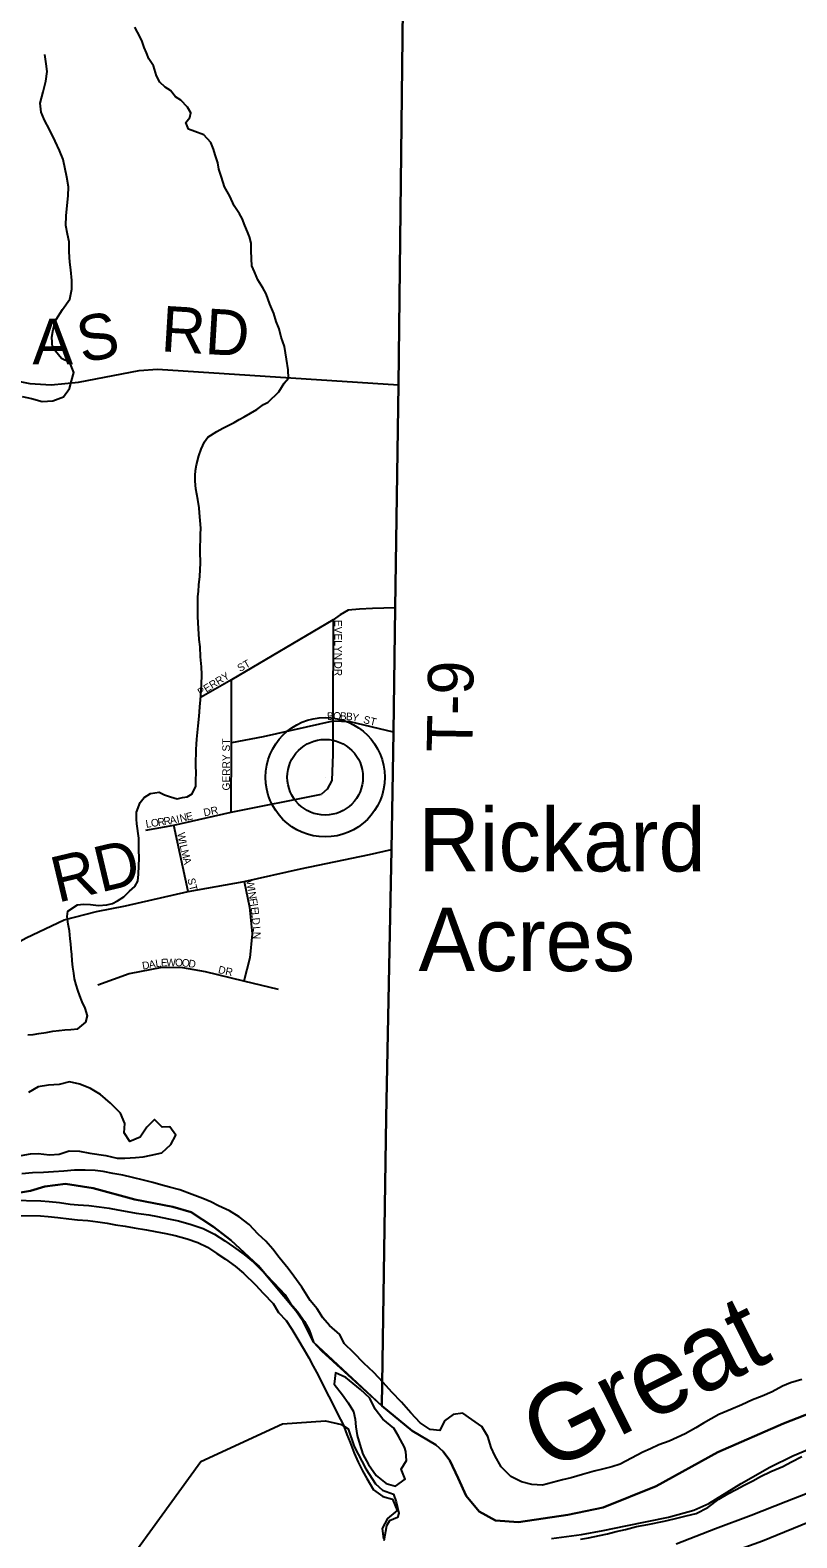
# Model space of a CAD drawing. Extents: x 1310247 to 1552180, y 377264 to 706493.
# Drawn here: x 1440433 to 1445480, y 566791 to 576710 of the extents above; entities that cross this region are included whole.
import ezdxf

# ---------------------------------------------------------------- set-up
doc = ezdxf.new("R2010")
doc.units = 0
for name, color, linetype in [('GM_X_Adjacent_County', 7, 'Continuous'), ('GM_X_City_Street', 7, 'Continuous'), ('GM_X_Corporation', 7, 'Continuous'), ('GM_X_County', 7, 'Continuous'), ('GM_X_County_Road', 7, 'Continuous'), ('GM_X_County_Road_Text', 7, 'Continuous'), ('GM_X_Major_River', 7, 'Continuous'), ('GM_X_Major_River_Text', 7, 'Continuous'), ('GM_X_Minor_River', 7, 'Continuous'), ('GM_X_Section', 7, 'Continuous'), ('GM_X_State_Route', 7, 'Continuous'), ('GM_X_Township', 7, 'Continuous'), ('GM_X_Township_Road', 7, 'Continuous'), ('GM_X_Township_Road_Text', 7, 'Continuous'), ('GM_X_Township_Subdivision', 7, 'Continuous'), ('GM_X_Township_Subdivision_Text', 7, 'Continuous'), ('GM_X_Unincorporated', 7, 'Continuous'), ('GM_X_Unincorporated_Location', 7, 'Continuous'), ('GM_X_Unincorporated_Text', 7, 'Continuous')]:
    doc.layers.add(name, color=color, linetype=linetype)

msp = doc.modelspace()

# ---------------------------------------------------------------- linework, layer by layer
at = {"layer": 'GM_X_Adjacent_County'}
msp.add_lwpolyline([(1445914.2, 567746.2), (1445392.6, 567542.5), (1444959.6, 567353.9), (1444553.4, 567130.4), (1444206.2, 566991.3), (1443972.2, 566942.7), (1443648.2, 566895), (1443496.2, 566904), (1443388.1, 566963.6), (1443303.4, 567066.6), (1443251.3, 567182.6), (1443195.1, 567298.8), (1443153.1, 567358.3), (1443104.5, 567402), (1442947.4, 567495.3), (1442748.7, 567660.1), (1442776.7, 569556.6), (1442811.6, 571319), (1442818.1, 571699.7), (1442824.7, 572091.3), (1442836.3, 572909.3), (1442857.1, 574376.6), (1442889.6, 577043.1)], dxfattribs=at)
at = {"layer": 'GM_X_City_Street'}
msp.add_lwpolyline([(1441900.1, 564781.2), (1441967.9, 564835.5), (1442135.3, 564973.6), (1442261.6, 565071.5), (1442315.4, 565108.7), (1442691.4, 565356.4), (1442932.3, 565508.2), (1443122.1, 565613.8), (1443489.3, 565842.2), (1443866.4, 566089.3), (1444249.5, 566337), (1444446.8, 566464.9), (1444734.9, 566582.8), (1444864.2, 566631.2), (1445253.3, 566772), (1445602.8, 566914.7), (1445874.2, 567024.3), (1445869.5, 567036.7)], dxfattribs=at)
at = {"layer": 'GM_X_Corporation'}
msp.add_lwpolyline([(1440313.8, 569011.4), (1440503.6, 569007.5), (1440558.3, 569004.2), (1440625.8, 568996.4), (1440696.6, 568987.1), (1440750, 568982.2), (1440819, 568976.7), (1440888.4, 568968.9), (1440954.6, 568959), (1441010.4, 568947.8), (1441071.8, 568938.6), (1441131.3, 568927.4), (1441213.7, 568915.6), (1441271.7, 568904), (1441344.3, 568890.4), (1441410.3, 568876.2), (1441493.4, 568853), (1441571.9, 568826.5), (1441646.8, 568789.5), (1441715.5, 568744.4), (1441772.9, 568705.8), (1441841.8, 568655.5), (1441902.8, 568605.5), (1441985.5, 568523.5), (1442037.8, 568468.8), (1442109.4, 568391.7), (1442146.3, 568332.6), (1442193.8, 568281), (1442239.2, 568214.5), (1442270.8, 568158.3), (1442298.4, 568079.1), (1442352.3, 568022.3), (1442748.7, 567660.1), (1442947.4, 567495.3), (1443104.5, 567402), (1443153.1, 567358.3), (1443195.1, 567298.8), (1443251.3, 567182.6), (1443303.4, 567066.6), (1443388.1, 566963.6), (1443496.2, 566904), (1443648.2, 566895), (1443972.2, 566942.7), (1444206.2, 566991.3), (1444553.4, 567130.4), (1444959.6, 567353.9), (1445392.6, 567542.5), (1445914.2, 567746.2)], dxfattribs=at)
at = {"layer": 'GM_X_County'}
msp.add_lwpolyline([(1442889.6, 577043.1), (1442857.1, 574376.6), (1442836.3, 572909.3), (1442824.7, 572091.3), (1442818.1, 571699.7), (1442811.6, 571319), (1442776.7, 569556.6), (1442748.7, 567660.1), (1442947.4, 567495.3), (1443104.5, 567402), (1443153.1, 567358.3), (1443195.1, 567298.8), (1443251.3, 567182.6), (1443303.4, 567066.6), (1443388.1, 566963.6), (1443496.2, 566904), (1443648.2, 566895), (1443972.2, 566942.7), (1444206.2, 566991.3), (1444553.4, 567130.4), (1444959.6, 567353.9), (1445392.6, 567542.5), (1445914.2, 567746.2)], dxfattribs=at)
at = {"layer": 'GM_X_County_Road'}
msp.add_lwpolyline([(1437455.7, 569023.6), (1437740.9, 569121.5), (1437926.6, 569197.3), (1438360.5, 569381.9), (1438836.6, 569617.7), (1438979.7, 569700.1), (1439306.9, 569931.6), (1439816.5, 570324.4), (1440014.2, 570473.6), (1440238.8, 570643.6), (1440407.8, 570739), (1440656.7, 570857.7), (1440870.1, 570912.4), (1441061.7, 570949.7), (1441473.6, 571044.2), (1441842.1, 571110.1), (1442213.3, 571191.6), (1442667.6, 571287), (1442811.6, 571319)], dxfattribs=at)
at = {"layer": 'GM_X_Major_River'}
for points in [[(1445513.7, 567833.3), (1445439, 567810.8), (1445386.5, 567789.8), (1445317.5, 567751.1), (1445252.8, 567722.4), (1445188.2, 567699.6), (1445117.3, 567665), (1445046.5, 567634.3), (1444967.6, 567601.9), (1444916.9, 567572.8), (1444866.2, 567545.8), (1444815.5, 567514.8), (1444744.5, 567476.1), (1444639.2, 567426.1), (1444572.6, 567403.4), (1444517.9, 567376.5), (1444467.3, 567353.5), (1444317.4, 567276.3), (1444262.9, 567257.4), (1444200.4, 567242.7), (1444146, 567229.7), (1444069.4, 567207.2), (1443994.8, 567186.7), (1443938.4, 567171.8), (1443805.4, 567138.5), (1443735.4, 567141.9), (1443667.7, 567159.3), (1443598.3, 567194.8), (1443533.6, 567258.3), (1443491.2, 567333.4), (1443468.3, 567386), (1443445.8, 567456.6), (1443407.2, 567523.6), (1443340.1, 567569.1), (1443280.9, 567610.4), (1443218.6, 567601.7), (1443161.6, 567560.7), (1443130.1, 567497.2), (1443066.2, 567504.5), (1443001, 567548), (1442938.3, 567613.4), (1442877.8, 567682.8), (1442815.1, 567748.3), (1442756.4, 567813.7), (1442695.7, 567879), (1442631, 567940.5), (1442564.3, 568008.1), (1442501.6, 568069.5), (1442472.8, 568128.3), (1442404, 568187.8), (1442359, 568238.9), (1442322.3, 568297.8), (1442277.4, 568352.8), (1442221.2, 568440.2), (1442168.7, 568511.5), (1442131.7, 568562.4), (1442073.2, 568635.8), (1442030.4, 568690.8), (1441985.4, 568741.8), (1441934.3, 568789), (1441875.6, 568852.4), (1441808.6, 568901.9), (1441745.4, 568943.3), (1441674, 568974.8), (1441622.5, 569002), (1441570.8, 569023.1), (1441499.3, 569050.6), (1441417.8, 569080.4), (1441350.1, 569097.8), (1441294.3, 569113), (1441240.6, 569128.1), (1441178.8, 569143.4), (1441107.1, 569161), (1441043.3, 569176.3), (1440977.4, 569187.7), (1440913.6, 569201), (1440861.7, 569208.1), (1440795.6, 569209.5), (1440725.5, 569210.9), (1440655.2, 569204.3), (1440587, 569199.7), (1440520.8, 569195.1), (1440448.6, 569192.5), (1440378.3, 569185.9)], [(1440318.2, 568912.4), (1440502.5, 568908.7), (1440552.5, 568905.6), (1440616.4, 568898.3), (1440688.4, 568888.8), (1440744.3, 568883.6), (1440812.3, 568878.2), (1440878.3, 568870.9), (1440940.2, 568861.6), (1440996.1, 568850.4), (1441058, 568841.1), (1441117.8, 568829.8), (1441199.7, 568818.1), (1441255.6, 568807), (1441327.4, 568793.5), (1441389.2, 568780.2), (1441466.9, 568758.5), (1441536.5, 568735), (1441599.9, 568703.6), (1441663.1, 568662.2), (1441718.4, 568625), (1441783.5, 568577.5), (1441838.6, 568532.3), (1441917, 568454.5), (1441967.9, 568401.3), (1442032.5, 568331.8), (1442069.3, 568272.9), (1442118.2, 568219.8), (1442157, 568162.8), (1442187.9, 568108), (1442238.2, 568028.8), (1442267.1, 567976.1), (1442296, 567921.3), (1442328.7, 567860.5), (1442363.3, 567793.6), (1442399.8, 567720.7), (1442430.5, 567661.9), (1442459.3, 567603.2), (1442493.9, 567536.3), (1442518.5, 567471.6), (1442539.4, 567419.1), (1442565.9, 567348.4), (1442592.6, 567287.7), (1442621.4, 567230.9), (1442650.3, 567180.2), (1442692.8, 567107.2), (1442755.9, 567061.8), (1442817.7, 567044.4), (1442850.1, 566971.6), (1442786.8, 566918.8), (1442751.3, 566851.3), (1442759.9, 566785)], [(1442510.7, 567844.8), (1442443.2, 567876.2), (1442433.6, 567802.2), (1442490.1, 567730.9), (1442527, 567678), (1442561.9, 567623.1), (1442572.8, 567570.8), (1442577.7, 567520.5), (1442586.5, 567464.2), (1442603.2, 567405.7), (1442623.8, 567341.2), (1442660.4, 567274.2), (1442710.9, 567201), (1442777.8, 567147.5), (1442837.6, 567130.2), (1442902.7, 567177), (1442876.1, 567243.7), (1442911.4, 567299.2), (1442906.7, 567359.4)], [(1442906.7, 567359.4), (1442897.3, 567387.7), (1442858.9, 567460.7), (1442827.9, 567511.4), (1442755.1, 567571), (1442704.5, 567638.2), (1442670, 567709.1), (1442609.1, 567766.5), (1442510.7, 567844.8)], [(1444056.1, 566782.4), (1444108.4, 566791.4), (1444180.8, 566806), (1444233.2, 566816.9), (1444291.6, 566831.8), (1444352, 566846.6), (1444424.5, 566865.1), (1444499, 566879.6), (1444607.7, 566901.5), (1444672.1, 566916.2), (1444752.7, 566936.6), (1444817.1, 566951.3), (1444894.1, 566989.8), (1444967.4, 567044.5), (1445026.3, 567079.4), (1445081, 567108.3), (1445133.8, 567137.3), (1445190.5, 567166.2), (1445241.2, 567195.3), (1445308, 567228), (1445386.9, 567260.4), (1445445.7, 567291.3), (1445512.6, 567326)]]:
    msp.add_lwpolyline(points, dxfattribs=at)
at = {"layer": 'GM_X_Minor_River'}
for points in [[(1441537.8, 572850.9), (1441536.3, 572923), (1441536.8, 572983.2), (1441541, 573017.2), (1441543.3, 573061.3), (1441549.7, 573115.4), (1441554.3, 573205.5), (1441552.9, 573277.7), (1441555.7, 573392), (1441556, 573434), (1441548.7, 573534.4), (1441547, 573568.5), (1441537.4, 573622.7), (1441523.9, 573693), (1441520.3, 573743.1), (1441520.5, 573779.2), (1441522.8, 573813.3), (1441529, 573849.3), (1441543.4, 573909.3), (1441559.7, 573953.3), (1441582, 574001.2), (1441604.2, 574033), (1441662.4, 574068.6), (1441702.5, 574092.3), (1441776.6, 574129.7), (1441808.7, 574149.4), (1441842.8, 574165.2), (1441925, 574214.5), (1441969.2, 574246.2), (1442001.2, 574261.9), (1442069.6, 574331.5), (1442105.9, 574387.3), (1442134.1, 574421.1), (1442132.5, 574475.2), (1442121.1, 574545.5), (1442107.7, 574627.8), (1442086.2, 574690.2), (1442072.6, 574744.4), (1442052.9, 574792.8), (1442037.4, 574845), (1442011.8, 574907.4), (1441986.4, 574975.8), (1441964.7, 575014.1), (1441933.1, 575066.5), (1441909.5, 575120.8), (1441891.9, 575159.1), (1441890.2, 575205.2), (1441888.6, 575261.4), (1441888.9, 575309.5), (1441877.3, 575349.7), (1441863.5, 575383.9), (1441845.8, 575424.2), (1441828.2, 575470.4), (1441810.5, 575502.7), (1441776.9, 575555.1), (1441747.4, 575617.5), (1441713.9, 575680), (1441692.4, 575742.3), (1441674.8, 575796.6), (1441669.1, 575836.8), (1441651.5, 575889), (1441639.8, 575927.2), (1441622.1, 575971.5), (1441576.6, 576022), (1441516.8, 576042.6), (1441475, 576059.1), (1441457.4, 576103.3), (1441483.6, 576135.2), (1441491.8, 576167.2), (1441470.1, 576203.4), (1441424.5, 576250), (1441390.7, 576272.3), (1441357.1, 576312.7), (1441321.3, 576335.1), (1441287.6, 576367.5), (1441265.9, 576409.8), (1441244.4, 576476.1), (1441214.8, 576522.5), (1441199.1, 576560.7), (1441183.4, 576597), (1441169.7, 576641.2), (1441140.2, 576697.6), (1441122.4, 576729.8)], [(1440382.1, 574300.2), (1440441.9, 574286.9), (1440511.6, 574267.4), (1440581.8, 574272), (1440652.5, 574298.7), (1440691.7, 574352), (1440704.9, 574404), (1440720.1, 574457.8), (1440695.5, 574522.6), (1440639.9, 574549.8), (1440581.4, 574621.2), (1440576.9, 574689.6), (1440584, 574741.6), (1440605.5, 574805.4), (1440647, 574872.8), (1440694.6, 574940.1), (1440708, 575006), (1440707.2, 575062.2), (1440700.8, 575132.6), (1440695.8, 575182.9), (1440691.3, 575251.2), (1440690.8, 575317.5), (1440679.8, 575367.9), (1440669.1, 575424.3), (1440670.5, 575488.5), (1440678, 575556.6), (1440683.4, 575620.7), (1440686.6, 575678.8), (1440676, 575743.3), (1440650.5, 575860.2), (1440627.8, 575918.8), (1440599, 575979.6), (1440560.7, 576056.7), (1440527.9, 576117.6), (1440505, 576170.2), (1440500.3, 576230.5), (1440520, 576304.4), (1440537.5, 576374.2), (1440544.9, 576438.3), (1440540, 576488.6), (1440531.3, 576549)], [(1440417.7, 570099.5), (1440453.7, 570103.2), (1440489.7, 570108.9), (1440539.7, 570116.4), (1440583.6, 570124.1), (1440623.6, 570129.7), (1440661.6, 570133.4), (1440701.5, 570135), (1440747.5, 570140.6), (1440799.7, 570184.2), (1440810, 570226.2), (1440796.4, 570276.4), (1440776.7, 570316.6), (1440761, 570356.8), (1440747.3, 570395), (1440735.6, 570429.2), (1440725.9, 570469.4), (1440720.2, 570505.5), (1440714.5, 570545.6), (1440710.8, 570587.7), (1440707.1, 570627.8), (1440703.4, 570665.9), (1440701.6, 570700), (1440697.9, 570732.1), (1440692.3, 570784.3), (1440684.6, 570828.4), (1440677, 570878.6), (1440681.2, 570914.6), (1440745.4, 570956.1), (1440785.4, 570959.8), (1440831.3, 570957.3), (1440883.1, 570950.8), (1440939.1, 570956.3), (1440975.1, 570964), (1441009.2, 570981.8), (1441049.3, 571007.4), (1441087.5, 571045.2), (1441121.7, 571076.9), (1441141.9, 571110.8), (1441146.2, 571156.8), (1441151, 571265), (1441149.3, 571315.1), (1441149.7, 571357.2), (1441147.9, 571393.3), (1441136.6, 571487.6), (1441132.9, 571519.7), (1441133.2, 571565.8), (1441157.6, 571627.7), (1441183.8, 571661.5), (1441225.9, 571687.2), (1441281.9, 571696.7), (1441317.7, 571680.3), (1441357.5, 571665.9), (1441401.4, 571653.5), (1441435.4, 571661.2), (1441467.4, 571666.9), (1441499.4, 571684.7), (1441523.8, 571736.5), (1441524.1, 571782.6), (1441526.4, 571816.7), (1441524.8, 571876.8), (1441525.5, 571977), (1441527.8, 572013.1), (1441530, 572045.2), (1441534.3, 572089.2), (1441538.6, 572133.3), (1441542.9, 572175.3), (1441547.3, 572223.4), (1441549.5, 572259.4), (1441553.8, 572301.5), (1441558.1, 572335.5), (1441562.5, 572403.6), (1441563, 572471.8), (1441561.4, 572521.9), (1441555.9, 572586.1), (1441552.4, 572652.3), (1441546.7, 572700.4), (1441541.2, 572772.7), (1441537.8, 572850.9)], [(1440931.9, 569306.9), (1441005.7, 569289.4), (1441057.8, 569288.3), (1441128, 569292.9), (1441178.2, 569297.9), (1441230.5, 569308.8), (1441300.9, 569323.4), (1441360.3, 569378.4), (1441391.7, 569439.9), (1441352.8, 569494.8), (1441302.6, 569491.9), (1441251.7, 569543), (1441202.5, 569491.9), (1441157, 569426.7), (1441090.2, 569398), (1441051.4, 569454.9), (1441056.8, 569517), (1441028.2, 569585.8), (1440961.5, 569651.3), (1440896.6, 569706.8), (1440831.4, 569748.2), (1440759.9, 569775.8), (1440692.1, 569791.2), (1440623.6, 569772.6), (1440555.4, 569769.9), (1440487, 569757.3), (1440422.1, 569720.5)], [(1440172.2, 569378.7), (1440196, 569370.2), (1440261.5, 569338.8), (1440313.1, 569317.7), (1440374.9, 569306.3), (1440435.3, 569317.2), (1440487.4, 569320.1), (1440561.4, 569310.5), (1440623.6, 569315.3), (1440690.1, 569336), (1440758.2, 569334.6), (1440826.1, 569321.2), (1440931.9, 569306.9)]]:
    msp.add_lwpolyline(points, dxfattribs=at)
at = {"layer": 'GM_X_Section'}
for points in [[(1440823, 566279), (1441557.3, 567292.2), (1442094.2, 567541.4), (1442378.6, 567561.7), (1442482.1, 567535.6), (1442527.5, 567508.7), (1442567.2, 567391.9), (1442642.2, 567244.4), (1442706.2, 567147.1), (1442753.4, 567104.2), (1442801, 567087.2), (1442824.8, 567078.8), (1442843.8, 567028.4), (1442860.3, 566952.1), (1442851.7, 566924.2), (1442799.3, 566903.3), (1442778.7, 566869.7), (1442760.7, 566772.1)], [(1443864.9, 566785.9), (1444063.4, 566811.9), (1444205.9, 566839), (1444354.5, 566870), (1444635.6, 566926.4), (1444802.6, 566973), (1444901.4, 567017.1), (1445114.1, 567148.8), (1445302.2, 567255), (1445453.7, 567329.9), (1445742.1, 567450.1)]]:
    msp.add_lwpolyline(points, dxfattribs=at)
at = {"layer": 'GM_X_State_Route'}
msp.add_lwpolyline([(1444685.4, 566752.3), (1444944.2, 566852.9), (1445179.7, 566940), (1445407.9, 567029.5), (1445638.4, 567119.1)], dxfattribs=at)
at = {"layer": 'GM_X_Township'}
for points in [[(1442889.6, 577043.1), (1442857.1, 574376.6), (1442836.3, 572909.3), (1442824.7, 572091.3), (1442818.1, 571699.7), (1442811.6, 571319), (1442776.7, 569556.6), (1442748.7, 567660.1), (1442298.4, 568079.1), (1442230.7, 568216), (1442182.3, 568286.8), (1441934.5, 568582.9), (1441755.2, 568750), (1441640.5, 568836.5), (1441493.4, 568932.6), (1441373.2, 568968.7), (1441121.6, 569016.9), (1440847.6, 569091.6), (1440667.3, 569120.2), (1440531.1, 569102.9), (1440435, 569074.8), (1440289.4, 569050.3)], [(1440289.4, 569050.3), (1440435, 569074.8), (1440531.1, 569102.9), (1440667.3, 569120.2), (1440847.6, 569091.6), (1441121.6, 569016.9), (1441373.2, 568968.7), (1441493.4, 568932.6), (1441640.5, 568836.5), (1441755.2, 568750), (1441934.5, 568582.9), (1442182.3, 568286.8), (1442230.7, 568216), (1442298.4, 568079.1), (1442748.7, 567660.1), (1442947.4, 567495.3), (1443104.5, 567402), (1443153.1, 567358.3), (1443195.1, 567298.8), (1443251.3, 567182.6), (1443303.4, 567066.6), (1443388.1, 566963.6), (1443496.2, 566904), (1443648.2, 566895), (1443972.2, 566942.7), (1444206.2, 566991.3), (1444553.4, 567130.4), (1444959.6, 567353.9), (1445392.6, 567542.5), (1445914.2, 567746.2)]]:
    msp.add_lwpolyline(points, dxfattribs=at)
at = {"layer": 'GM_X_Township_Road'}
for points in [[(1442842.5, 573340.1), (1442857.2, 574376.6), (1442889.6, 577043.1), (1442880, 578509.1)], [(1439899.4, 574476.7), (1439944.6, 574479.4), (1440047.8, 574462.8), (1440430.6, 574386.2), (1440571.4, 574376.2), (1440751.2, 574395.1), (1441151.7, 574471.6), (1441271.5, 574480.5), (1442857.2, 574376.6)], [(1442811.6, 571319), (1442818, 571699.7), (1442824.7, 572091.3), (1442836.4, 572909.3), (1442842.5, 573340.1)]]:
    msp.add_lwpolyline(points, dxfattribs=at)
at = {"layer": 'GM_X_Township_Subdivision'}
for points in [[(1442836.4, 572909.3), (1442687.2, 572904.5), (1442601, 572901.5), (1442525.9, 572894.2), (1442473.6, 572864), (1442428.7, 572831.6), (1441759.9, 572436.8), (1441558.9, 572321.2)], [(1442428.7, 572831.6), (1442427, 572164), (1442425, 572072.7), (1442425.7, 571946.7), (1442420.4, 571772.5), (1442387.8, 571717), (1442351.3, 571683.7)], [(1441756.2, 571564.2), (1441760, 572021.1), (1441759.9, 572436.8)], [(1442824.7, 572091.3), (1442539.9, 572159.5), (1442427, 572164), (1441966.9, 572060.9), (1441760, 572021.1)], [(1441194.9, 571447.6), (1441378.4, 571480.4), (1441756.2, 571564.2), (1442351.3, 571683.7)], [(1441473.6, 571044.2), (1441402.7, 571368.6), (1441378.4, 571480.4)], [(1441842.1, 571110.1), (1441876.4, 570939.8), (1441894.7, 570764.8), (1441878.7, 570606.8), (1441839.5, 570454.3)], [(1442067.2, 570397.9), (1441839.5, 570454.3), (1441587.3, 570514.6), (1441439.1, 570540.1), (1441300.6, 570543.7), (1441085.6, 570501.2), (1440879.1, 570425.9)]]:
    msp.add_lwpolyline(points, dxfattribs=at)
at = {"layer": 'GM_X_Unincorporated'}
for radius in [392.8, 249]:
    msp.add_circle((1442375.4, 571794.9), radius, dxfattribs=at)
at = {"layer": 'GM_X_Unincorporated_Location'}
msp.add_line((1442375.4, 571794.9), (1442375.4, 571794.9), dxfattribs=at)

# ---------------------------------------------------------------- texts
at = {"layer": 'GM_X_County_Road_Text'}
msp.add_text('RD', height=300, rotation=13.44005, dxfattribs=at).set_placement((1440614.4, 570968.4))
at = {"layer": 'GM_X_Major_River_Text'}
msp.add_text('Great', height=500.01, rotation=26.55396, dxfattribs=at).set_placement((1443836.7, 567217.9))
at = {"layer": 'GM_X_Township_Road_Text'}
for s, rotation, p in [('S', 11.44328, (1440775.5, 574519)), ('RD', 356.54668, (1441289.8, 574597.7)), ('A', 0.35759, (1440448.6, 574510.8)), ('T-9', 89.03967, (1443343.4, 571957.4))]:
    msp.add_text(s, height=300, rotation=rotation, dxfattribs=at).set_placement(p)
at = {"layer": 'GM_X_Township_Subdivision_Text'}
for s, rotation, p in [('EVELYN', 270, (1442436.1, 572830)), ('ST', 29.7432, (1441814.8, 572486.1)), ('DR', 270, (1442436.1, 572557.1)), ('PERRY', 31.60594, (1441555, 572327.6)), ('B', 5.13067, (1442389.9, 572170.4)), ('O', 359.08195, (1442427.9, 572173.9)), ('B', 357.57058, (1442471.6, 572173.2)), ('B', 354.96609, (1442510.5, 572171.6)), ('Y', 348.98156, (1442548.6, 572168.3)), ('ST', 345.95894, (1442622.6, 572152.7)), ('GERRY ST', 90, (1441748.5, 571708)), ('N', 13.1453, (1441423.6, 571499.1)), ('E', 13.1185, (1441466.5, 571509.1)), ('DR', 11.88286, (1441580, 571536.8)), ('L', 8.36191, (1441197.7, 571462.1)), ('O', 8.3573, (1441232.6, 571467.2)), ('R', 8.37032, (1441276.1, 571473.6)), ('R', 8.35847, (1441315.3, 571479.4)), ('A', 10.74099, (1441356.7, 571485.5)), ('I', 12.96291, (1441402, 571494.1)), ('W', 279.42364, (1441402, 571427.6)), ('I', 282.49002, (1441411.9, 571368.3)), ('L', 283.54213, (1441416.9, 571345.9)), ('M', 283.67467, (1441425.2, 571311.5)), ('A', 283.65984, (1441437.7, 571260.2)), ('ST', 284.04268, (1441467.8, 571125)), ('W', 279.89355, (1441855.1, 571115.6)), ('I', 279.88825, (1441865, 571059.2)), ('N', 279.89719, (1441868.8, 571037.6)), ('F', 279.88454, (1441876.3, 570994.2)), ('I', 278.64316, (1441882.3, 570959.8)), ('E', 276.64041, (1441885.6, 570938.5)), ('L', 275.83023, (1441889.6, 570903.8)), ('D', 275.7367, (1441893.2, 570868.8)), ('L', 275.1153, (1441898.9, 570812)), ('N', 268.69953, (1441902, 570778.4)), ('D', 10.01747, (1441175.4, 570529.2)), ('A', 9.99595, (1441218.7, 570536.9)), ('L', 8.63816, (1441261.8, 570544.5)), ('E', 2.70552, (1441295.2, 570549.6)), ('W', 0.00001, (1441329.7, 570551.3)), ('O', 359.49732, (1441386.8, 570551.3)), ('O', 354.2644, (1441429.6, 570550.9)), ('D', 351.59946, (1441472.8, 570546.6)), ('DR', 347.46605, (1441667.5, 570507.1))]:
    msp.add_text(s, height=50, rotation=rotation, dxfattribs=at).set_placement(p)
at = {"layer": 'GM_X_Unincorporated_Text'}
for s, p in [('Rickard', (1442989.9, 571175.3)), ('Acres', (1442989.9, 570519.7))]:
    msp.add_text(s, height=417, rotation=0.00001, dxfattribs=at).set_placement(p)

doc.saveas('drawing.dxf')
